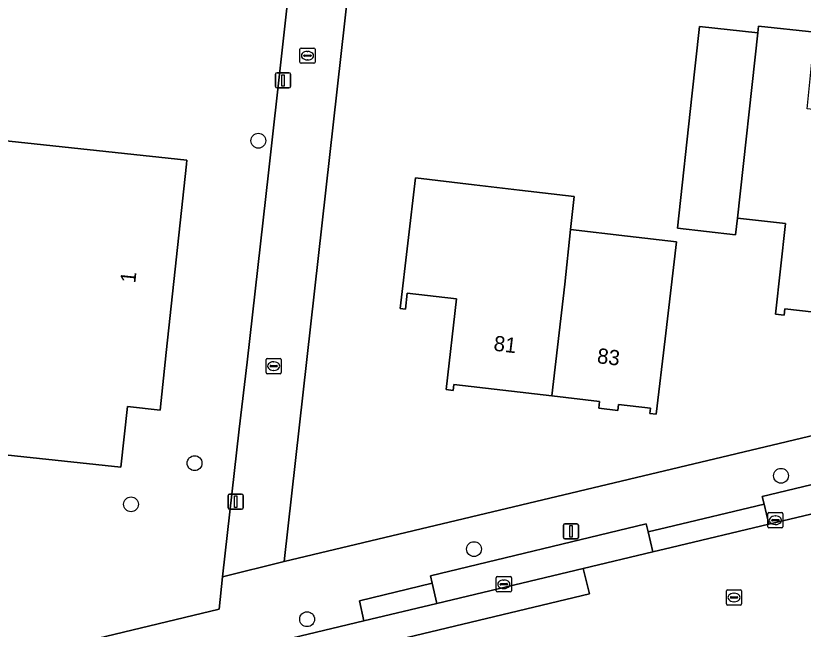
# Model space of a CAD drawing. Extents: x 162082 to 163401, y 388089 to 388636.
# Drawn here: x 162985.3 to 163037.2, y 388272.2 to 388312.7 of the extents above; entities that cross this region are included whole.
import ezdxf

# ---------------------------------------------------------------- set-up
doc = ezdxf.new("R2010")
doc.units = 0
for name, color, linetype in [('IMGEO_Boom', 7, 'Continuous'), ('IMGEO_Erf', 7, 'Continuous'), ('IMGEO_Kolk', 7, 'Continuous'), ('IMGEO_Lichtmast', 7, 'Continuous'), ('IMGEO_Pand', 7, 'Continuous'), ('IMGEO_Pand_nummerreeks', 7, 'Continuous'), ('IMGEO_Parkeervlak_open', 7, 'Continuous'), ('IMGEO_Rijbaan_lokaal_gesloten', 7, 'Continuous'), ('IMGEO_Rioolput', 7, 'Continuous'), ('IMGEO_Voetpad_open', 7, 'Continuous')]:
    doc.layers.add(name, color=color, linetype=linetype)

msp = doc.modelspace()

# ---------------------------------------------------------------- linework, layer by layer
at = {"layer": 'IMGEO_Boom'}
for centre in [(163001.259, 388304.418), (162997.055, 388283.177), (163035.715, 388282.346), (162992.866, 388280.467), (163015.473, 388277.513), (163004.475, 388272.897)]:
    msp.add_circle(centre, 0.489, dxfattribs=at)
at = {"layer": 'IMGEO_Erf'}
for points in [[(162969.954, 388266.671), (162998.667, 388273.56), (162998.906, 388275.686), (163000, 388285.427), (163000.525, 388289.822), (163001.924, 388302.296), (163005.462, 388334.056), (163008.493, 388360.713), (163008.683, 388363.066), (163009.548, 388370.428)], [(163013.441, 388370.076), (163002.97, 388276.7), (163142.597, 388309.979)], [(163040.043, 388292.891), (163035.976, 388293.338), (163035.932, 388292.932), (163035.361, 388292.994), (163036.019, 388298.975), (163032.844, 388299.324), (163032.723, 388298.225), (163028.883, 388298.648), (163029.842, 388307.364), (163030.343, 388311.952), (163034.181, 388311.533), (163034.227, 388311.956), (163037.954, 388311.567)]]:
    msp.add_lwpolyline(points, dxfattribs=at)
for points in [[(162996.548, 388303.138), (162996.52, 388302.879), (162995.194, 388290.457), (162994.79, 388286.669), (162992.627, 388286.9), (162992.201, 388282.906), (162984.128, 388283.768), (162984.559, 388287.803), (162966.581, 388289.722), (162966.852, 388292.264), (162964.864, 388292.476), (162963.755, 388292.594), (162964.735, 388301.773), (162967.832, 388301.442), (162967.921, 388302.275), (162979.053, 388301.087), (162979.466, 388304.962)], [(163021.844, 388298.564), (163025.587, 388298.128), (163028.818, 388297.752), (163028.074, 388291.376), (163027.495, 388286.409), (163027.078, 388286.457), (163027.119, 388286.804), (163025.008, 388287.05), (163024.962, 388286.656), (163023.707, 388286.802), (163023.759, 388287.249), (163020.608, 388287.617), (163014.151, 388288.37), (163014.105, 388287.975), (163013.632, 388288.03), (163014.329, 388294.006), (163011.08, 388294.385), (163010.956, 388293.32), (163010.609, 388293.36), (163011.614, 388301.975), (163015.484, 388301.523), (163018.484, 388301.173), (163022.074, 388300.754)]]:
    msp.add_lwpolyline(points, close=True, dxfattribs=at)
at = {"layer": 'IMGEO_Kolk'}
for p, q in [((163004, 388309.597), (163004, 388310.449)), ((163004.075, 388310.523), (163004.927, 388310.523)), ((163004.488, 388310.303), (163004.513, 388310.303)), ((163005.001, 388310.449), (163005.001, 388309.597)), ((163004.259, 388310.017), (163004.259, 388310.029)), ((163004.697, 388309.98), (163004.299, 388309.98)), ((163004.302, 388310.066), (163004.7, 388310.066)), ((163004.511, 388309.743), (163004.486, 388309.743)), ((163004.743, 388310.029), (163004.743, 388310.017)), ((163004.927, 388309.523), (163004.075, 388309.523)), ((163001.772, 388289.146), (163001.772, 388289.998)), ((163001.847, 388290.072), (163002.699, 388290.072)), ((163002.26, 388289.852), (163002.285, 388289.852)), ((163002.773, 388289.998), (163002.773, 388289.146)), ((163002.031, 388289.566), (163002.031, 388289.578)), ((163002.469, 388289.529), (163002.071, 388289.529)), ((163002.074, 388289.615), (163002.472, 388289.615)), ((163002.515, 388289.578), (163002.515, 388289.566)), ((163002.699, 388289.072), (163001.847, 388289.072)), ((163002.283, 388289.292), (163002.258, 388289.292)), ((163034.845, 388278.991), (163034.845, 388279.843)), ((163034.92, 388279.917), (163035.772, 388279.917)), ((163035.147, 388279.46), (163035.545, 388279.46)), ((163035.333, 388279.697), (163035.358, 388279.697)), ((163035.846, 388279.843), (163035.846, 388278.991)), ((163035.104, 388279.411), (163035.104, 388279.423)), ((163035.542, 388279.374), (163035.144, 388279.374)), ((163035.356, 388279.137), (163035.331, 388279.137)), ((163035.588, 388279.423), (163035.588, 388279.411)), ((163035.772, 388278.917), (163034.92, 388278.917)), ((163016.941, 388274.774), (163016.941, 388275.626)), ((163017.016, 388275.7), (163017.868, 388275.7)), ((163017.429, 388275.48), (163017.454, 388275.48)), ((163017.942, 388275.626), (163017.942, 388274.774)), ((163017.2, 388275.194), (163017.2, 388275.206)), ((163017.638, 388275.157), (163017.24, 388275.157)), ((163017.243, 388275.243), (163017.641, 388275.243)), ((163017.452, 388274.92), (163017.427, 388274.92)), ((163017.684, 388275.206), (163017.684, 388275.194)), ((163017.868, 388274.7), (163017.016, 388274.7))]:
    msp.add_line(p, q, dxfattribs=at)
for points in [[(163004, 388309.597), (163004, 388310.449)], [(163004.075, 388310.523), (163004.927, 388310.523)], [(163005.001, 388310.449), (163005.001, 388309.597)], [(163004.927, 388309.523), (163004.075, 388309.523)], [(163001.772, 388289.146), (163001.772, 388289.998)], [(163001.847, 388290.072), (163002.699, 388290.072)], [(163002.773, 388289.998), (163002.773, 388289.146)], [(163002.699, 388289.072), (163001.847, 388289.072)], [(163034.845, 388278.991), (163034.845, 388279.843)], [(163034.92, 388279.917), (163035.772, 388279.917)], [(163035.846, 388279.843), (163035.846, 388278.991)], [(163035.772, 388278.917), (163034.92, 388278.917)], [(163016.941, 388274.774), (163016.941, 388275.626)], [(163017.016, 388275.7), (163017.868, 388275.7)], [(163017.942, 388275.626), (163017.942, 388274.774)], [(163017.868, 388274.7), (163017.016, 388274.7)]]:
    msp.add_lwpolyline(points, dxfattribs=at)
for centre, radius, start, end in [((163004.077, 388310.447), 0.0765, 91.552, 178.448), ((163004.077, 388310.447), 0.0765, 91.552, 178.448), ((163004.925, 388310.447), 0.0765, 1.552, 88.448), ((163004.925, 388310.447), 0.0765, 1.552, 88.448), ((163004.077, 388309.599), 0.0765, 181.552, 268.448), ((163004.077, 388309.599), 0.0765, 181.552, 268.448), ((163004.299, 388310.026), 0.0403, 85.8775, 175.7526), ((163004.296, 388310.016), 0.0366, 178.938, 274.7102), ((163004.7, 388310.023), 0.043, 264.8664, 352.4533), ((163004.704, 388310.028), 0.0386, 1.7309, 96.639), ((163004.925, 388309.599), 0.0765, 271.552, 358.448), ((163004.925, 388309.599), 0.0765, 271.552, 358.448), ((163001.849, 388289.996), 0.0765, 91.552, 178.448), ((163001.849, 388289.996), 0.0765, 91.552, 178.448), ((163002.697, 388289.996), 0.0765, 1.552, 88.448), ((163002.697, 388289.996), 0.0765, 1.552, 88.448), ((163002.071, 388289.575), 0.0403, 85.8775, 175.7526), ((163002.068, 388289.565), 0.0366, 178.938, 274.7102), ((163002.472, 388289.572), 0.043, 264.8664, 352.4533), ((163002.476, 388289.577), 0.0386, 1.7309, 96.639), ((163001.849, 388289.148), 0.0765, 181.552, 268.448), ((163001.849, 388289.148), 0.0765, 181.552, 268.448), ((163002.697, 388289.148), 0.0765, 271.552, 358.448), ((163002.697, 388289.148), 0.0765, 271.552, 358.448), ((163034.922, 388279.841), 0.0765, 91.552, 178.448), ((163034.922, 388279.841), 0.0765, 91.552, 178.448), ((163035.144, 388279.42), 0.0403, 85.8775, 175.7526), ((163035.549, 388279.422), 0.0386, 1.7309, 96.639), ((163035.77, 388279.841), 0.0765, 1.552, 88.448), ((163035.77, 388279.841), 0.0765, 1.552, 88.448), ((163034.922, 388278.993), 0.0765, 181.552, 268.448), ((163034.922, 388278.993), 0.0765, 181.552, 268.448), ((163035.141, 388279.41), 0.0366, 178.938, 274.7102), ((163035.545, 388279.417), 0.043, 264.8664, 352.4533), ((163035.77, 388278.993), 0.0765, 271.552, 358.448), ((163035.77, 388278.993), 0.0765, 271.552, 358.448), ((163017.018, 388275.624), 0.0765, 91.552, 178.448), ((163017.018, 388275.624), 0.0765, 91.552, 178.448), ((163017.866, 388275.624), 0.0765, 1.552, 88.448), ((163017.866, 388275.624), 0.0765, 1.552, 88.448), ((163017.018, 388274.776), 0.0765, 181.552, 268.448), ((163017.018, 388274.776), 0.0765, 181.552, 268.448), ((163017.24, 388275.203), 0.0403, 85.8775, 175.7526), ((163017.237, 388275.193), 0.0366, 178.938, 274.7102), ((163017.641, 388275.2), 0.043, 264.8664, 352.4533), ((163017.645, 388275.205), 0.0386, 1.7309, 96.639), ((163017.866, 388274.776), 0.0765, 271.552, 358.448), ((163017.866, 388274.776), 0.0765, 271.552, 358.448)]:
    msp.add_arc(centre, radius, start, end, dxfattribs=at)
for centre, major_axis, ratio, start_param, end_param in [((163004.487, 388310.023), (-0.387, 0.002), 0.722429, 4.712389, 7.853982), ((163004.512, 388310.023), (-0.39, 0.002), 0.717154, 1.570796, 4.712389), ((163002.259, 388289.572), (-0.387, 0.002), 0.722429, 4.712389, 7.853982), ((163002.284, 388289.572), (-0.39, 0.002), 0.717154, 1.570796, 4.712389), ((163035.332, 388279.417), (-0.387, 0.002), 0.722429, 4.712389, 7.853982), ((163035.357, 388279.417), (-0.39, 0.002), 0.717154, 1.570796, 4.712389), ((163017.428, 388275.2), (-0.387, 0.002), 0.722429, 4.712389, 7.853982), ((163017.453, 388275.2), (-0.39, 0.002), 0.717154, 1.570796, 4.712389)]:
    msp.add_ellipse(centre, major_axis=major_axis, ratio=ratio, start_param=start_param, end_param=end_param, dxfattribs=at)
at = {"layer": 'IMGEO_Lichtmast'}
for p, q in [((163002.39, 388307.996), (163002.39, 388308.796)), ((163002.39, 388308.796), (163002.39, 388307.996)), ((163002.49, 388308.896), (163003.28, 388308.896)), ((163003.28, 388308.896), (163002.49, 388308.896)), ((163003.38, 388308.796), (163003.38, 388307.996)), ((163003.38, 388307.996), (163003.38, 388308.796)), ((163003.28, 388307.896), (163002.49, 388307.896)), ((163002.49, 388307.896), (163003.28, 388307.896)), ((162999.267, 388280.24), (162999.267, 388281.04)), ((162999.267, 388281.04), (162999.267, 388280.24)), ((162999.367, 388281.14), (163000.157, 388281.14)), ((163000.157, 388281.14), (162999.367, 388281.14)), ((163000.257, 388281.04), (163000.257, 388280.24)), ((163000.257, 388280.24), (163000.257, 388281.04)), ((163000.157, 388280.14), (162999.367, 388280.14)), ((162999.367, 388280.14), (163000.157, 388280.14)), ((163021.371, 388278.287), (163021.371, 388279.087)), ((163021.371, 388279.087), (163021.371, 388278.287)), ((163021.471, 388279.187), (163022.261, 388279.187)), ((163022.261, 388279.187), (163021.471, 388279.187)), ((163022.361, 388279.087), (163022.361, 388278.287)), ((163022.361, 388278.287), (163022.361, 388279.087)), ((163022.261, 388278.187), (163021.471, 388278.187)), ((163021.471, 388278.187), (163022.261, 388278.187))]:
    msp.add_line(p, q, dxfattribs=at)
for points in [[(163002.81, 388308.771), (163002.96, 388308.771), (163002.96, 388308.021), (163002.81, 388308.021), (163002.81, 388308.771)], [(162999.687, 388281.015), (162999.837, 388281.015), (162999.837, 388280.265), (162999.687, 388280.265), (162999.687, 388281.015)], [(163021.791, 388279.062), (163021.941, 388279.062), (163021.941, 388278.312), (163021.791, 388278.312), (163021.791, 388279.062)]]:
    msp.add_lwpolyline(points, dxfattribs=at)
for centre, start, end in [((163002.49, 388308.796), 90, 180), ((163002.49, 388308.796), 90, 180), ((163003.28, 388308.796), 0, 90), ((163003.28, 388308.796), 360, 90), ((163002.49, 388307.996), 180, 270), ((163002.49, 388307.996), 180, 270), ((163003.28, 388307.996), 270, 0), ((163003.28, 388307.996), 270, 0), ((162999.367, 388281.04), 90, 180), ((162999.367, 388281.04), 90, 180), ((163000.157, 388281.04), 0, 90), ((163000.157, 388281.04), 360, 90), ((162999.367, 388280.24), 180, 270), ((162999.367, 388280.24), 180, 270), ((163000.157, 388280.24), 270, 0), ((163000.157, 388280.24), 270, 0), ((163021.471, 388279.087), 90, 180), ((163021.471, 388279.087), 90, 180), ((163022.261, 388279.087), 0, 90), ((163022.261, 388279.087), 360, 90), ((163021.471, 388278.287), 180, 270), ((163021.471, 388278.287), 180, 270), ((163022.261, 388278.287), 270, 0), ((163022.261, 388278.287), 270, 0)]:
    msp.add_arc(centre, 0.1, start, end, dxfattribs=at)
at = {"layer": 'IMGEO_Pand'}
for points in [[(163034.181, 388311.533), (163030.343, 388311.952), (163029.842, 388307.364), (163028.883, 388298.648), (163032.723, 388298.225), (163032.844, 388299.324)], [(163043.564, 388303.552), (163043.804, 388305.828), (163037.44, 388306.528), (163037.954, 388311.567), (163034.227, 388311.956), (163034.181, 388311.533), (163032.844, 388299.324), (163036.019, 388298.975), (163035.361, 388292.994), (163035.932, 388292.932), (163035.976, 388293.338), (163040.043, 388292.891), (163042.391, 388292.633), (163043.182, 388299.923)], [(162996.52, 388302.879), (162996.548, 388303.138), (162979.466, 388304.962), (162979.053, 388301.087), (162967.921, 388302.275), (162967.832, 388301.442), (162964.735, 388301.773), (162963.755, 388292.594), (162964.864, 388292.476), (162966.852, 388292.264), (162966.581, 388289.722), (162984.559, 388287.803), (162984.128, 388283.768), (162992.201, 388282.906), (162992.627, 388286.9), (162994.79, 388286.669), (162995.194, 388290.457)], [(163021.466, 388294.964), (163021.844, 388298.564), (163022.074, 388300.754), (163018.484, 388301.173), (163015.484, 388301.523), (163011.614, 388301.975), (163010.609, 388293.36), (163010.956, 388293.32), (163011.08, 388294.385), (163014.329, 388294.006), (163013.632, 388288.03), (163014.105, 388287.975), (163014.151, 388288.37), (163020.608, 388287.617)], [(163021.844, 388298.564), (163021.466, 388294.964), (163020.608, 388287.617), (163023.759, 388287.249), (163023.707, 388286.802), (163024.962, 388286.656), (163025.008, 388287.05), (163027.119, 388286.804), (163027.078, 388286.457), (163027.495, 388286.409), (163028.074, 388291.376), (163028.818, 388297.752), (163025.587, 388298.128)]]:
    msp.add_lwpolyline(points, close=True, dxfattribs=at)
at = {"layer": 'IMGEO_Parkeervlak_open'}
msp.add_lwpolyline([(163131.452, 388304.096), (163121.683, 388301.766), (163118.841, 388301.096), (163113.942, 388299.941), (163113.922, 388299.936), (163099.299, 388296.452), (163092.277, 388294.775), (163077.825, 388291.351), (163077.761, 388291.336), (163070.915, 388289.699), (163056.768, 388286.318), (163048.255, 388284.284), (163041.524, 388282.675), (163034.48, 388280.986), (163034.6, 388280.484), (163034.915, 388279.158), (163042.673, 388281.006), (163042.839, 388281.046), (163134.34, 388302.847)], dxfattribs=at)
msp.add_lwpolyline([(163027.271, 388277.332), (163026.956, 388278.653), (163026.832, 388279.172), (163012.611, 388275.762), (163012.723, 388275.265), (163013.024, 388273.93), (163022.672, 388276.234)], close=True, dxfattribs=at)
at = {"layer": 'IMGEO_Rijbaan_lokaal_gesloten'}
msp.add_lwpolyline([(163042.019, 388274.683), (163044.074, 388275.176), (163042.673, 388281.006), (163034.915, 388279.158), (163028.478, 388277.62), (163027.271, 388277.332), (163022.672, 388276.234), (163023.09, 388274.56), (162971.872, 388262.319), (162971.492, 388264.011), (162971.268, 388263.958)], dxfattribs=at)
msp.add_lwpolyline([(163022.672, 388276.234), (163013.024, 388273.93), (163008.218, 388272.782), (162971.492, 388264.011), (162971.872, 388262.319), (163023.09, 388274.56)], close=True, dxfattribs=at)
at = {"layer": 'IMGEO_Rioolput'}
for p, q in [((163032.194, 388274.83), (163033.046, 388274.83)), ((163032.119, 388273.904), (163032.119, 388274.756)), ((163032.378, 388274.324), (163032.378, 388274.336)), ((163032.816, 388274.287), (163032.418, 388274.287)), ((163032.421, 388274.373), (163032.819, 388274.373)), ((163032.607, 388274.61), (163032.632, 388274.61)), ((163032.862, 388274.336), (163032.862, 388274.324)), ((163033.12, 388274.756), (163033.12, 388273.904)), ((163033.046, 388273.83), (163032.194, 388273.83)), ((163032.63, 388274.05), (163032.605, 388274.05))]:
    msp.add_line(p, q, dxfattribs=at)
for points in [[(163032.194, 388274.83), (163033.046, 388274.83)], [(163032.119, 388273.904), (163032.119, 388274.756)], [(163033.12, 388274.756), (163033.12, 388273.904)], [(163033.046, 388273.83), (163032.194, 388273.83)]]:
    msp.add_lwpolyline(points, dxfattribs=at)
for centre, radius, start, end in [((163032.196, 388274.754), 0.0765, 91.552, 178.448), ((163032.196, 388274.754), 0.0765, 91.552, 178.448), ((163033.044, 388274.754), 0.0765, 1.552, 88.448), ((163033.044, 388274.754), 0.0765, 1.552, 88.448), ((163032.418, 388274.333), 0.0403, 85.8775, 175.7526), ((163032.415, 388274.323), 0.0366, 178.938, 274.7102), ((163032.819, 388274.33), 0.043, 264.8664, 352.4533), ((163032.823, 388274.335), 0.0386, 1.7309, 96.639), ((163032.196, 388273.906), 0.0765, 181.552, 268.448), ((163032.196, 388273.906), 0.0765, 181.552, 268.448), ((163033.044, 388273.906), 0.0765, 271.552, 358.448), ((163033.044, 388273.906), 0.0765, 271.552, 358.448)]:
    msp.add_arc(centre, radius, start, end, dxfattribs=at)
for centre, major_axis, ratio, start_param, end_param in [((163032.606, 388274.33), (-0.387, 0.002), 0.722429, 4.712389, 7.853982), ((163032.631, 388274.33), (-0.39, 0.002), 0.717154, 1.570796, 4.712389)]:
    msp.add_ellipse(centre, major_axis=major_axis, ratio=ratio, start_param=start_param, end_param=end_param, dxfattribs=at)
at = {"layer": 'IMGEO_Voetpad_open'}
for points in [[(163013.441, 388370.076), (163009.556, 388370.497), (163009.548, 388370.428), (163008.683, 388363.066), (163008.493, 388360.713), (163005.462, 388334.056), (163001.924, 388302.296), (163000.525, 388289.822), (163000, 388285.427), (162998.906, 388275.686), (163002.97, 388276.7)], [(163034.915, 388279.158), (163034.6, 388280.484), (163028.158, 388278.94), (163026.956, 388278.653), (163027.271, 388277.332), (163028.478, 388277.62)], [(163013.024, 388273.93), (163012.723, 388275.265), (163007.922, 388274.103), (163008.218, 388272.782)]]:
    msp.add_lwpolyline(points, close=True, dxfattribs=at)
for points in [[(163142.597, 388309.979), (163002.97, 388276.7), (162998.906, 388275.686), (162998.667, 388273.56), (162969.954, 388266.671), (162969.935, 388266.571), (162965.617, 388265.468)], [(162971.268, 388263.958), (162971.492, 388264.011), (163008.218, 388272.782), (163007.922, 388274.103), (163012.723, 388275.265), (163012.611, 388275.762), (163026.832, 388279.172), (163026.956, 388278.653), (163028.158, 388278.94), (163034.6, 388280.484), (163034.48, 388280.986), (163041.524, 388282.675), (163048.255, 388284.284)]]:
    msp.add_lwpolyline(points, dxfattribs=at)

# ---------------------------------------------------------------- texts
at = {"layer": 'IMGEO_Pand_nummerreeks'}
for s, rotation, p in [('1', 83.9097, (162993.146, 388295.011)), ('81', 353.1302, (163016.735, 388290.595)), ('83', 353.1294, (163023.552, 388289.773))]:
    msp.add_text(s, height=1, rotation=rotation, dxfattribs=at).set_placement(p)

doc.saveas('drawing.dxf')
